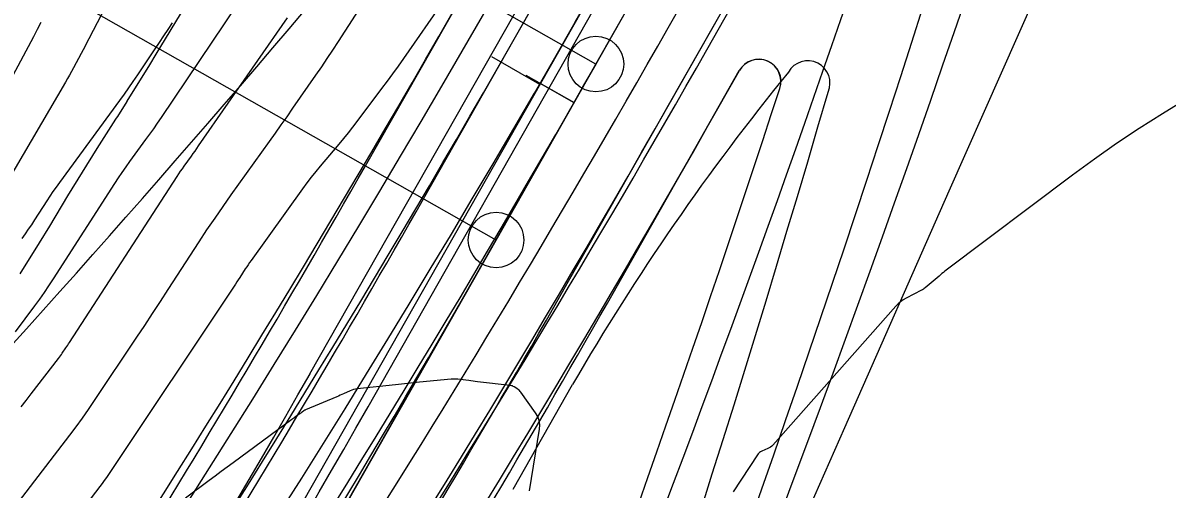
# Model space of a CAD drawing. Extents: x 658976 to 668721, y 639543 to 647196.
# Drawn here: x 662392.5 to 662495.3, y 643322.1 to 643364 of the extents above; entities that cross this region are included whole.
import ezdxf

# ---------------------------------------------------------------- set-up
doc = ezdxf.new("R2010")
doc.units = 0
for name, color, linetype in [('Ex_Major Contours', 7, 'Continuous'), ('Ex_Minor Contours', 7, 'Continuous'), ('R_Ramp 15 Degree_Min Ls', 7, 'Continuous'), ('R_Ramp 20 Degree Des Ls', 7, 'Continuous'), ('R_Ramp 20 Degree Des Ls Annot', 7, 'Continuous'), ('R_Ramp 20 Degree Existing Ramp', 7, 'Continuous'), ('R_Ramp 20 Degree_Min Ls', 7, 'Continuous')]:
    doc.layers.add(name, color=color, linetype=linetype)

msp = doc.modelspace()

# ---------------------------------------------------------------- linework, layer by layer
at = {"layer": 'Ex_Major Contours'}
msp.add_lwpolyline([(662428.2, 643373.75), (662420.83, 643362.29), (662420.33, 643361.53), (662419.83, 643360.78), (662419.33, 643360.02), (662418.81, 643359.27), (662416.74, 643356.29), (662416.22, 643355.54), (662415.7, 643354.8), (662415.17, 643354.06), (662414.65, 643353.32), (662411.2, 643348.52), (662410.46, 643347.47), (662409.74, 643346.42), (662409.02, 643345.36), (662408.32, 643344.29), (662405.53, 643339.99), (662404.83, 643338.92), (662404.13, 643337.85), (662403.42, 643336.78), (662402.71, 643335.71), (662398.92, 643330.02), (662398.38, 643329.23), (662397.83, 643328.45), (662397.26, 643327.67), (662396.69, 643326.91), (662388.51, 643316.28)], dxfattribs=at)
at = {"layer": 'Ex_Minor Contours'}
for points in [[(662402.58, 643370.56), (662398.43, 643362.54), (662398.26, 643362.21), (662398.09, 643361.89), (662397.92, 643361.56), (662397.74, 643361.23), (662397.05, 643359.93), (662396.88, 643359.6), (662396.7, 643359.28), (662396.52, 643358.96), (662396.33, 643358.64), (662391.1, 643349.67)], [(662430.33, 643365.98), (662426.7, 643360.76), (662426.22, 643360.08), (662425.73, 643359.4), (662425.24, 643358.73), (662424.74, 643358.06), (662422.52, 643355.11), (662422.13, 643354.6), (662421.73, 643354.09), (662421.32, 643353.58), (662420.9, 643353.08), (662419.23, 643351.1), (662418.82, 643350.6), (662418.41, 643350.1), (662418.02, 643349.58), (662417.64, 643349.06), (662413.01, 643342.61), (662412.88, 643342.42), (662412.75, 643342.23), (662412.62, 643342.04), (662412.49, 643341.85), (662411.99, 643341.07), (662411.86, 643340.88), (662411.74, 643340.68), (662411.61, 643340.49), (662411.48, 643340.3), (662400.19, 643323.36), (662400.01, 643323.09), (662399.82, 643322.82), (662399.63, 643322.56), (662399.43, 643322.3), (662396.79, 643318.86)], [(662411.76, 643365.63), (662404.92, 643355.46), (662404.58, 643354.96), (662404.24, 643354.46), (662403.89, 643353.97), (662403.53, 643353.48), (662402.1, 643351.52), (662401.75, 643351.03), (662401.4, 643350.53), (662401.06, 643350.03), (662400.73, 643349.52), (662395.22, 643340.95), (662394.82, 643340.34), (662394.41, 643339.73), (662393.99, 643339.14), (662393.56, 643338.55), (662391.82, 643336.2)], [(662391.39, 643358.81), (662393.48, 643362.75), (662393.82, 643363.4), (662394.16, 643364.05)], [(662392.36, 643329.46), (662392.8, 643330.03), (662393.24, 643330.61), (662395.71, 643333.81), (662395.79, 643333.93), (662395.88, 643334.04), (662395.96, 643334.16), (662396.04, 643334.28), (662396.37, 643334.76), (662396.45, 643334.88), (662396.53, 643335), (662396.6, 643335.12), (662396.68, 643335.25), (662406.37, 643350.17), (662406.53, 643350.4), (662406.68, 643350.63), (662406.84, 643350.86), (662407, 643351.09), (662407.65, 643352), (662407.82, 643352.22), (662407.98, 643352.45), (662408.14, 643352.68), (662408.3, 643352.91), (662416.29, 643364.43)], [(662392.44, 643344.59), (662392.73, 643345), (662393.02, 643345.42), (662393.31, 643345.83), (662393.59, 643346.26), (662394.68, 643347.96), (662394.95, 643348.38), (662395.24, 643348.8), (662395.53, 643349.21), (662395.82, 643349.62), (662401.21, 643356.99), (662401.63, 643357.56), (662402.03, 643358.13), (662402.43, 643358.71), (662402.83, 643359.29), (662404.4, 643361.63), (662404.79, 643362.21), (662405.18, 643362.8), (662405.57, 643363.39), (662405.96, 643363.97)], [(662507.41, 643363.49), (662494.91, 643355.8), (662492.84, 643354.49), (662490.8, 643353.14), (662488.8, 643351.73), (662486.83, 643350.28), (662475.37, 643341.64), (662475.23, 643341.53), (662475.1, 643341.43), (662474.97, 643341.32), (662474.84, 643341.21), (662473.59, 643340.16), (662473.51, 643340.09), (662473.43, 643340.03), (662473.34, 643339.98), (662473.26, 643339.93), (662471.88, 643339.21), (662471.63, 643339.06), (662471.39, 643338.9), (662471.17, 643338.71), (662470.97, 643338.5), (662459.9, 643326.02), (662459.8, 643325.93), (662459.69, 643325.84), (662459.57, 643325.76), (662459.45, 643325.7), (662458.92, 643325.48), (662458.8, 643325.42), (662458.69, 643325.34), (662458.59, 643325.24), (662458.51, 643325.13), (662456.34, 643321.83)], [(662438.03, 643321.9), (662438.92, 643327.46), (662438.95, 643327.85), (662438.9, 643328.23), (662438.77, 643328.59), (662438.57, 643328.93), (662437.26, 643330.77), (662437.2, 643330.84), (662437.14, 643330.91), (662437.06, 643330.98), (662436.99, 643331.03), (662436.67, 643331.24), (662436.58, 643331.29), (662436.5, 643331.33), (662436.41, 643331.35), (662436.31, 643331.37), (662433.35, 643331.71), (662433.16, 643331.74), (662432.96, 643331.76), (662432.77, 643331.78), (662432.57, 643331.81), (662431.79, 643331.92), (662431.59, 643331.94), (662431.4, 643331.95), (662431.2, 643331.94), (662431, 643331.93), (662428.15, 643331.66), (662427.61, 643331.61), (662427.07, 643331.56), (662426.53, 643331.5), (662425.99, 643331.44), (662422.55, 643331.06), (662422.39, 643331.03), (662422.23, 643331), (662422.08, 643330.95), (662421.93, 643330.89), (662421.33, 643330.63), (662421.18, 643330.56), (662421.03, 643330.5), (662420.88, 643330.43), (662420.73, 643330.37), (662417.91, 643329.19), (662417.87, 643329.17), (662417.82, 643329.15), (662417.78, 643329.13), (662417.74, 643329.1), (662417.59, 643328.98), (662417.55, 643328.95), (662417.51, 643328.92), (662417.47, 643328.9), (662417.43, 643328.87), (662417, 643328.57), (662416.92, 643328.51), (662416.84, 643328.45), (662416.75, 643328.39), (662416.67, 643328.32), (662411.4, 643324.42), (662410.86, 643324.03), (662410.32, 643323.63), (662409.79, 643323.23), (662409.25, 643322.83), (662407.11, 643321.24)]]:
    msp.add_lwpolyline(points, dxfattribs=at)
at = {"layer": 'R_Ramp 15 Degree_Min Ls'}
for p, q in [((662437.48, 643363.97), (662534.91, 643535.58)), ((662444, 643360.27), (662541.43, 643531.87)), ((662450.53, 643356.57), (662459.8, 643372.91)), ((662366.83, 643224.34), (662444, 643360.27)), ((662454, 643354.59), (662456.9, 643359.69))]:
    msp.add_line(p, q, dxfattribs=at)
for points in [[(662444, 643360.27), (662357.04, 643409.64), (662270.08, 643459.01)], [(662437.69, 643359.28), (662442.02, 643356.8)]]:
    msp.add_lwpolyline(points, dxfattribs=at)
msp.add_circle((662444, 643360.27), 2.5, dxfattribs=at)
for centre, radius, start, end in [((660965.98, 643845.41), 1582, 336.19579, 343.75192), ((661447.49, 643926.02), 1132.42, 314.88005, 330.41509), ((661447.49, 643926.02), 1138.42, 314.88005, 330.41509), ((661447.49, 643926.02), 1145.92, 314.88005, 330.41509), ((662458.64, 643358.7), 2, 341.9402, 150.4151), ((660965.98, 643845.41), 1572, 336.19579, 341.94022), ((661447.49, 643926.02), 1153.42, 314.88005, 330.41509), ((661447.49, 643926.02), 1157.42, 314.88005, 330.41509)]:
    msp.add_arc(centre, radius, start, end, dxfattribs=at)
at = {"layer": 'R_Ramp 20 Degree Des Ls'}
for p, q in [((662450.49, 643363.53), (662475.94, 643408.36)), ((662453.97, 643361.55), (662471, 643391.56))]:
    msp.add_line(p, q, dxfattribs=at)
msp.add_lwpolyline([(662427.51, 643238.77), (662430.75, 643246), (662435.83, 643257.73), (662440.92, 643269.46), (662446, 643281.2), (662451.09, 643292.93), (662458.73, 643310.27), (662466.37, 643327.6), (662475.76, 643348.86), (662485.15, 643370.11), (662494.32, 643390.79), (662503.49, 643411.46), (662511.68, 643430.12), (662519.87, 643448.78), (662526.5, 643463.23), (662533.13, 643477.7), (662541, 643496.65), (662548.93, 643514.35), (662556.85, 643532.04)], dxfattribs=at)
for centre, radius, start, end in [((660980.08, 643877.26), 1582, 336.19664, 343.75289), ((661483.32, 644156.78), 1224.78, 315.33337, 322.03723), ((660980.09, 643877.29), 1572, 336.19566, 341.94017), ((661447.45, 643932.98), 1138.42, 318.65889, 330.41509), ((661447.45, 643932.98), 1153.42, 327.40539, 330.41509), ((661447.45, 643932.98), 1157.42, 327.40539, 330.41509)]:
    msp.add_arc(centre, radius, start, end, dxfattribs=at)
at = {"layer": 'R_Ramp 20 Degree Des Ls Annot'}
msp.add_line((662385.7, 643264.6), (662443.97, 643367.23), dxfattribs=at)
msp.add_lwpolyline([(662434.61, 643360.95), (662438.93, 643358.45)], dxfattribs=at)
msp.add_arc((661447.45, 643932.98), 1145.92, 318.65536, 330.41509, dxfattribs=at)
at = {"layer": 'R_Ramp 20 Degree Existing Ramp'}
for p, q in [((662423.29, 643351.12), (662529.68, 643538.53)), ((662428.5, 643348.16), (662534.9, 643535.57)), ((662435.03, 643344.45), (662541.42, 643531.86)), ((662441.55, 643340.75), (662461.83, 643376.48)), ((662445.03, 643338.78), (662456.89, 643359.68)), ((662370.49, 643230.78), (662435.03, 643344.45))]:
    msp.add_line(p, q, dxfattribs=at)
for points in [[(662435.03, 643344.45), (662348.06, 643393.82), (662261.1, 643443.2)], [(662437.69, 643359.27), (662442.04, 643356.8)]]:
    msp.add_lwpolyline(points, dxfattribs=at)
msp.add_circle((662435.03, 643344.45), 2.5, dxfattribs=at)
for centre, radius, start, end in [((660965.98, 643845.41), 1582, 336.19578, 343.75192), ((662458.63, 643358.69), 2, 341.9402, 150.4151), ((660965.98, 643845.41), 1572, 336.19578, 341.94017), ((661438.51, 643910.21), 1132.42, 326.125, 330.41509), ((661438.51, 643910.21), 1138.42, 326.125, 330.41509), ((661438.51, 643910.21), 1145.92, 317.39933, 330.41509), ((661438.51, 643910.21), 1153.42, 326.125, 330.41509), ((661438.51, 643910.21), 1157.42, 326.125, 330.41509)]:
    msp.add_arc(centre, radius, start, end, dxfattribs=at)
at = {"layer": 'R_Ramp 20 Degree_Min Ls'}
for p, q in [((662418.3, 643332.43), (662517.2, 643506.62)), ((662423.52, 643329.46), (662522.42, 643503.66)), ((662436.57, 643322.06), (662441.9, 643331.45))]:
    msp.add_line(p, q, dxfattribs=at)
for points in [[(662393.58, 643161.83), (662398.01, 643171.97), (662404.16, 643186.06), (662410.43, 643200.32), (662416.7, 643214.59), (662423.72, 643230.3), (662430.75, 643246), (662435.83, 643257.73), (662440.92, 643269.46), (662446, 643281.2), (662451.09, 643292.93), (662458.73, 643310.27), (662466.37, 643327.6), (662475.76, 643348.86), (662485.15, 643370.11), (662494.32, 643390.79), (662503.49, 643411.46), (662511.68, 643430.12), (662519.87, 643448.78), (662526.5, 643463.23), (662533.13, 643477.7), (662541, 643496.65), (662548.93, 643514.35), (662556.85, 643532.04)], [(662392.27, 643341.4), (662394.01, 643344.19), (662394.92, 643345.71), (662396.54, 643348.42), (662399.19, 643352.67), (662400.87, 643355.31), (662401.02, 643355.54), (662401.03, 643355.57), (662401.87, 643356.89), (662401.89, 643356.93), (662403.9, 643360.19), (662404.49, 643361.16), (662407.08, 643365.44), (662409.58, 643369.59), (662409.59, 643369.62), (662409.66, 643369.72), (662412.2, 643374.03), (662414.74, 643378.34), (662416.79, 643381.76)]]:
    msp.add_lwpolyline(points, dxfattribs=at)
for centre, radius, start, end in [((662463.04, 643358.56), 2, 336.1234, 150.4151), ((662630.02, 643222.29), 217.5, 140.8724, 149.874), ((660945.75, 643799.55), 1582.06, 336.228, 343.78401), ((661433.53, 643891.52), 1132.42, 316.22398, 330.41509), ((661433.53, 643891.52), 1138.42, 316.22398, 330.41509)]:
    msp.add_arc(centre, radius, start, end, dxfattribs=at)

doc.saveas('drawing.dxf')
